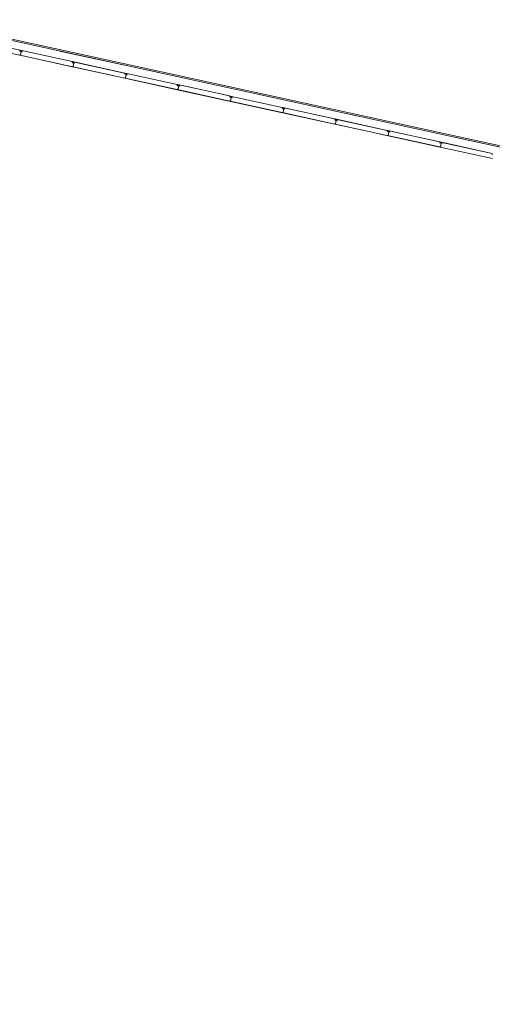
# Model space of a CAD drawing. Header units: metres. Extents: x 233012 to 233264, y 553571 to 554014.
# Tile 287 of 313: x 233157 to 233167, y 553977 to 553996. Entities that reach past the tile are written whole.
import ezdxf

# ---------------------------------------------------------------- set-up
doc = ezdxf.new("R2010")
doc.units = ezdxf.units.M
doc.linetypes.add('NLCS-HIDDEN', pattern=[4, 2, -2])
for name, color, linetype, lineweight in [('A-N---NPP', 251, 'NLCS-HIDDEN', 9), ('A-NA23_vloer', 252, 'Continuous', 0), ('A-NL$1B_3D-modellen_algemeen', 252, 'Continuous', 5), ('A-NL$1B_3D-modellen_algemeen-drsn', 252, 'Continuous', 5)]:
    doc.layers.add(name, color=color, linetype=linetype, lineweight=lineweight)

# ---------------------------------------------------------------- blocks, each defined once
blk = doc.blocks.new('NLRS_41_GM_WPB_waterslag_gen_mie - waterslag-5562979-01_Situatie')
at = {"layer": 'A-NL$1B_3D-modellen_algemeen'}
for p, q in [((-51.482, 0.279), (51.203, 0.279)), ((8.132, 0), (7.246, 0)), ((9.127, 0), (8.197, 0)), ((12.55, 0), (10.426, 0)), ((14.167, 0), (13.606, 0)), ((15.73, 0), (14.467, 0))]:
    blk.add_line(p, q, dxfattribs=at)

msp = doc.modelspace()

# ---------------------------------------------------------------- linework, layer by layer
at = {"layer": 'A-N---NPP', "flags": 128}
msp.add_lwpolyline([(233208.526, 553888.618), (233228.609, 553980.395), (233099.954, 554008.548), (233025.404, 553667.867), (233154.055, 553639.689), (233189.361, 553801.036), (233206.475, 553797.378), (233225.622, 553884.877)], close=True, dxfattribs=at)
at = {"layer": 'A-NA23_vloer', "flags": 128}
msp.add_lwpolyline([(233189.73, 553676.511), (233188.662, 553671.627), (233028.961, 553706.574), (233096.334, 554014.459), (233264.258, 553977.712), (233263.934, 553967.325), (233258.935, 553967.43), (233259.131, 553973.716), (233100.149, 554008.505), (233034.914, 553710.389), (233189.73, 553676.511)], dxfattribs=at)
at = {"layer": 'A-NL$1B_3D-modellen_algemeen-drsn'}
for p, q in [((233156.406, 553995.939), (233157.438, 553995.713)), ((233157.438, 553995.714), (233156.407, 553995.94)), ((233157.437, 553995.816), (233156.408, 553996.041)), ((233157.436, 553995.812), (233157.436, 553995.796)), ((233157.437, 553995.796), (233157.437, 553995.816)), ((233157.458, 553995.79), (233157.439, 553995.794)), ((233157.458, 553995.789), (233157.439, 553995.793)), ((233157.458, 553995.801), (233157.442, 553995.804)), ((233157.442, 553995.803), (233157.458, 553995.8)), ((233157.455, 553995.716), (233157.442, 553995.716)), ((233157.455, 553995.715), (233157.442, 553995.715)), ((233158.473, 553995.59), (233157.443, 553995.815)), ((233157.447, 553995.813), (233158.469, 553995.589)), ((233157.451, 553995.721), (233157.465, 553995.784)), ((233157.465, 553995.782), (233157.451, 553995.722)), ((233157.481, 553995.792), (233157.464, 553995.796)), ((233157.464, 553995.795), (233157.481, 553995.792)), ((233157.476, 553995.792), (233157.465, 553995.794)), ((233157.475, 553995.791), (233157.465, 553995.793)), ((233157.479, 553995.782), (233157.466, 553995.784)), ((233157.466, 553995.783), (233157.479, 553995.781)), ((233157.442, 553995.714), (233158.473, 553995.488)), ((233157.442, 553995.713), (233158.473, 553995.487)), ((233158.472, 553995.586), (233158.472, 553995.57)), ((233158.473, 553995.57), (233158.473, 553995.59)), ((233158.494, 553995.564), (233158.475, 553995.568)), ((233158.475, 553995.567), (233158.493, 553995.563)), ((233158.477, 553995.578), (233158.494, 553995.574)), ((233158.477, 553995.577), (233158.494, 553995.573)), ((233159.508, 553995.363), (233158.479, 553995.588)), ((233158.482, 553995.586), (233159.504, 553995.363)), ((233158.487, 553995.494), (233158.5, 553995.558)), ((233158.5, 553995.556), (233158.487, 553995.496)), ((233158.499, 553995.569), (233158.516, 553995.565)), ((233158.517, 553995.566), (233158.5, 553995.57)), ((233158.511, 553995.565), (233158.5, 553995.568)), ((233158.511, 553995.564), (233158.5, 553995.567)), ((233158.515, 553995.556), (233158.502, 553995.557)), ((233158.514, 553995.555), (233158.502, 553995.556)), ((233158.477, 553995.486), (233159.509, 553995.26)), ((233158.49, 553995.489), (233158.478, 553995.49)), ((233158.478, 553995.489), (233158.49, 553995.488)), ((233159.509, 553995.261), (233158.478, 553995.487)), ((233159.507, 553995.359), (233159.508, 553995.343)), ((233159.509, 553995.344), (233159.508, 553995.363)), ((233159.529, 553995.337), (233159.51, 553995.341)), ((233159.51, 553995.34), (233159.529, 553995.336)), ((233159.529, 553995.347), (233159.513, 553995.35)), ((233159.513, 553995.349), (233159.529, 553995.346)), ((233160.543, 553995.136), (233159.514, 553995.361)), ((233159.518, 553995.359), (233160.539, 553995.136)), ((233159.522, 553995.268), (233159.536, 553995.331)), ((233159.535, 553995.329), (233159.522, 553995.269)), ((233159.535, 553995.343), (233159.552, 553995.339)), ((233159.535, 553995.342), (233159.552, 553995.338)), ((233159.547, 553995.339), (233159.536, 553995.341)), ((233159.536, 553995.34), (233159.547, 553995.338)), ((233159.55, 553995.328), (233159.537, 553995.33)), ((233159.537, 553995.329), (233159.55, 553995.327)), ((233159.526, 553995.262), (233159.513, 553995.263)), ((233159.526, 553995.261), (233159.513, 553995.262)), ((233159.513, 553995.26), (233160.544, 553995.034)), ((233159.569, 553995.247), (233160.544, 553995.033)), ((233160.544, 553995.116), (233160.543, 553995.136)), ((233160.543, 553995.116), (233160.543, 553995.132)), ((233161.579, 553994.91), (233160.55, 553995.135)), ((233161.575, 553994.91), (233160.553, 553995.133)), ((233160.565, 553995.11), (233160.546, 553995.114)), ((233160.546, 553995.113), (233160.564, 553995.109)), ((233160.548, 553995.124), (233160.565, 553995.121)), ((233160.548, 553995.123), (233160.565, 553995.12)), ((233160.548, 553995.033), (233161.58, 553994.807)), ((233160.561, 553995.036), (233160.549, 553995.036)), ((233160.561, 553995.035), (233160.549, 553995.035)), ((233161.58, 553994.808), (233160.549, 553995.034)), ((233160.557, 553995.041), (233160.571, 553995.104)), ((233160.571, 553995.103), (233160.558, 553995.042)), ((233160.57, 553995.115), (233160.587, 553995.112)), ((233160.571, 553995.116), (233160.588, 553995.113)), ((233160.582, 553995.112), (233160.571, 553995.114)), ((233160.582, 553995.111), (233160.571, 553995.113)), ((233160.586, 553995.102), (233160.573, 553995.104)), ((233160.585, 553995.101), (233160.573, 553995.103)), ((233161.578, 553994.906), (233161.579, 553994.89)), ((233161.58, 553994.89), (233161.579, 553994.91)), ((233161.6, 553994.884), (233161.581, 553994.888)), ((233161.581, 553994.887), (233161.6, 553994.883)), ((233161.6, 553994.894), (233161.584, 553994.898)), ((233161.584, 553994.897), (233161.6, 553994.893)), ((233161.597, 553994.81), (233161.584, 553994.81)), ((233161.597, 553994.809), (233161.584, 553994.809)), ((233161.584, 553994.807), (233162.615, 553994.582)), ((233161.584, 553994.806), (233162.615, 553994.581)), ((233162.615, 553994.683), (233161.585, 553994.908)), ((233161.589, 553994.907), (233162.61, 553994.683)), ((233161.593, 553994.815), (233161.607, 553994.878)), ((233161.607, 553994.876), (233161.593, 553994.816)), ((233161.623, 553994.886), (233161.606, 553994.89)), ((233161.606, 553994.889), (233161.623, 553994.885)), ((233161.618, 553994.886), (233161.607, 553994.888)), ((233161.618, 553994.885), (233161.607, 553994.887)), ((233161.621, 553994.876), (233161.608, 553994.877)), ((233161.608, 553994.876), (233161.621, 553994.875)), ((233162.614, 553994.664), (233162.614, 553994.68)), ((233162.615, 553994.664), (233162.615, 553994.683)), ((233162.636, 553994.657), (233162.617, 553994.661)), ((233162.617, 553994.66), (233162.635, 553994.656)), ((233162.619, 553994.671), (233162.636, 553994.667)), ((233162.619, 553994.67), (233162.636, 553994.666)), ((233162.619, 553994.579), (233163.651, 553994.354)), ((233162.632, 553994.583), (233162.62, 553994.583)), ((233162.62, 553994.582), (233162.632, 553994.582)), ((233163.651, 553994.355), (233162.62, 553994.58)), ((233163.65, 553994.456), (233162.621, 553994.681)), ((233163.646, 553994.456), (233162.624, 553994.68)), ((233162.629, 553994.588), (233162.642, 553994.652)), ((233162.642, 553994.649), (233162.629, 553994.589)), ((233162.641, 553994.663), (233162.659, 553994.659)), ((233162.641, 553994.662), (233162.658, 553994.658)), ((233162.653, 553994.659), (233162.642, 553994.661)), ((233162.642, 553994.66), (233162.653, 553994.658)), ((233162.656, 553994.649), (233162.644, 553994.65)), ((233162.656, 553994.648), (233162.644, 553994.649)), ((233163.649, 553994.437), (233163.649, 553994.452)), ((233163.65, 553994.437), (233163.65, 553994.456)), ((233163.671, 553994.43), (233163.652, 553994.434)), ((233163.652, 553994.433), (233163.671, 553994.429)), ((233163.655, 553994.445), (233163.671, 553994.441)), ((233163.655, 553994.444), (233163.671, 553994.44)), ((233163.668, 553994.356), (233163.655, 553994.357)), ((233163.655, 553994.356), (233163.668, 553994.355)), ((233164.686, 553994.128), (233163.655, 553994.354)), ((233163.655, 553994.353), (233164.686, 553994.128)), ((233164.686, 553994.23), (233163.656, 553994.455)), ((233163.66, 553994.453), (233164.681, 553994.23)), ((233163.664, 553994.361), (233163.678, 553994.425)), ((233163.678, 553994.423), (233163.664, 553994.363)), ((233163.694, 553994.433), (233163.677, 553994.437)), ((233163.677, 553994.436), (233163.694, 553994.432)), ((233163.689, 553994.432), (233163.678, 553994.434)), ((233163.678, 553994.433), (233163.688, 553994.431)), ((233163.692, 553994.423), (233163.679, 553994.424)), ((233163.692, 553994.422), (233163.679, 553994.423)), ((233164.685, 553994.211), (233164.685, 553994.226)), ((233164.686, 553994.211), (233164.686, 553994.23)), ((233164.707, 553994.204), (233164.688, 553994.208)), ((233164.706, 553994.203), (233164.688, 553994.207)), ((233164.69, 553994.218), (233164.707, 553994.214)), ((233164.69, 553994.217), (233164.707, 553994.213)), ((233165.721, 553994.003), (233164.692, 553994.229)), ((233165.717, 553994.003), (233164.695, 553994.227)), ((233164.7, 553994.135), (233164.713, 553994.198)), ((233164.713, 553994.196), (233164.7, 553994.136)), ((233164.712, 553994.209), (233164.729, 553994.205)), ((233164.713, 553994.21), (233164.73, 553994.206)), ((233164.724, 553994.206), (233164.713, 553994.208)), ((233164.724, 553994.205), (233164.713, 553994.207)), ((233164.728, 553994.196), (233164.715, 553994.198)), ((233164.727, 553994.195), (233164.715, 553994.197)), ((233164.69, 553994.127), (233165.722, 553993.901)), ((233164.703, 553994.13), (233164.691, 553994.13)), ((233164.691, 553994.129), (233164.703, 553994.129)), ((233164.691, 553994.128), (233165.722, 553993.902)), ((233165.721, 553993.984), (233165.72, 553994)), ((233165.722, 553993.984), (233165.721, 553994.003)), ((233165.742, 553993.977), (233165.723, 553993.982)), ((233165.742, 553993.976), (233165.723, 553993.981)), ((233165.742, 553993.987), (233165.726, 553993.991)), ((233165.726, 553993.99), (233165.742, 553993.986)), ((233166.756, 553993.776), (233165.727, 553994.002)), ((233165.731, 553994), (233166.752, 553993.776)), ((233165.735, 553993.908), (233165.749, 553993.972)), ((233165.748, 553993.969), (233165.735, 553993.909)), ((233165.748, 553993.983), (233165.765, 553993.979)), ((233165.748, 553993.982), (233165.765, 553993.978)), ((233165.76, 553993.979), (233165.749, 553993.982)), ((233165.76, 553993.978), (233165.749, 553993.981)), ((233165.763, 553993.969), (233165.75, 553993.971)), ((233165.763, 553993.968), (233165.75, 553993.97)), ((233165.739, 553993.903), (233165.726, 553993.903)), ((233165.726, 553993.902), (233165.739, 553993.902)), ((233166.757, 553993.675), (233165.726, 553993.9)), ((233165.726, 553993.899), (233166.757, 553993.674)), ((233166.756, 553993.773), (233166.756, 553993.757))]:
    msp.add_line(p, q, dxfattribs=at)
for centre, major_axis, start_param, end_param in [((233157.44, 553995.796), (-0.0032, -0.00143), 5.888446, 7.218344), ((233157.44, 553995.796), (0.00217, -0.00275), 4.069193, 5.39909), ((233157.44, 553995.796), (0.00108, -0.00225), 4.29038, 5.620278), ((233157.438, 553995.715), (-0.001, -0.000016), 1.338972, 2.909768), ((233157.438, 553995.715), (0.00138, -0.00145), 5.307534, 6.87833), ((233157.438, 553995.715), (-0.001, -0.000016), 1.338972, 2.909768), ((233157.442, 553995.806), (0.0032, 0), 2.662773, 4.496958), ((233157.442, 553995.716), (-0.0013, -0.0027), 2.472128, 4.943664), ((233157.442, 553995.716), (-0.00023, -0.00299), 2.099436, 4.570971), ((233157.442, 553995.806), (0.00204, 0.00083), 2.27766, 4.111845), ((233157.442, 553995.806), (0.00106, 0.00193), 1.592391, 3.426576), ((233157.442, 553995.716), (-0.00017, -0.00199), 2.107302, 4.578591), ((233157.443, 553995.714), (0.00086, 0.00158), 0.609521, 3.254), ((233157.446, 553995.809), (-0.00369, 0.00202), 4.997373, 6.30478), ((233157.446, 553995.809), (0.001, 0.00408), 0.023979, 1.331386), ((233157.443, 553995.714), (0.000774, 0.000203), 1.491679, 3.985742), ((233157.443, 553995.714), (0.000797, 0.000071), 1.659311, 4.153373), ((233157.445, 553995.717), (-0.000113, -0.000994), 5.278694, 6.377924), ((233157.452, 553995.722), (-0.000082, 0.000997), 1.272828, 2.843624), ((233157.452, 553995.72), (-0.000467, -0.000884), 4.982599, 6.553395), ((233157.455, 553995.717), (0.00126, -0.00031), 4.933576, 7.877773), ((233157.455, 553995.718), (-0.00196, 0.00031), 2.985426, 4.654014), ((233157.455, 553995.717), (-0.000291, -0.000034), 1.43767, 4.381867), ((233157.455, 553995.717), (-0.000275, -0.000102), 1.198998, 4.143195), ((233157.455, 553995.718), (-0.0018, 0.00087), 2.00401, 3.475742), ((233157.458, 553995.797), (0.00273, 0.00219), 0.118826, 0.677683), ((233157.458, 553995.797), (-0.0009, 0.00338), 5.249793, 5.80865), ((233157.458, 553995.797), (-0.0007, 0.0024), 5.223914, 5.782771), ((233157.459, 553995.792), (-0.00247, 0.0004), 1.517566, 3.052924), ((233157.459, 553995.792), (0.00322, -0.00138), 4.902642, 6.438001), ((233157.459, 553995.792), (-0.00278, -0.00212), 0.704419, 2.239778), ((233157.464, 553995.791), (0.00052, -0.00316), 2.764345, 4.299093), ((233157.465, 553995.798), (0.00319, 0.00019), 3.877218, 4.436074), ((233157.464, 553995.791), (0.00029, -0.00218), 2.796726, 4.331349), ((233157.464, 553995.791), (-0.00005, -0.0022), 2.951707, 4.48633), ((233157.465, 553995.798), (-0.00216, 0.0004), 0.981207, 1.540063), ((233157.465, 553995.798), (-0.00187, 0.00116), 1.352252, 1.911109), ((233157.466, 553995.782), (0.00341, -0.00077), 1.664264, 2.402198), ((233157.466, 553995.782), (-0.00012, -0.0035), 3.048082, 3.786017), ((233157.466, 553995.782), (0.00152, -0.00199), 2.360264, 3.114134), ((233157.466, 553995.782), (-0.00038, 0.00161), 5.925102, 7.408632), ((233157.466, 553995.782), (0.000488, 0.000429), 0.721316, 2.204846), ((233157.466, 553995.782), (0.000016, 0.00065), 6.180162, 7.663692), ((233157.475, 553995.787), (0.00177, -0.00131), 5.221733, 6.705263), ((233157.475, 553995.787), (-0.00204, -0.00246), 0.564994, 2.048524), ((233157.475, 553995.787), (0.00208, -0.00072), 4.916898, 6.400428), ((233157.475, 553995.788), (0.00023, -0.00219), 1.249046, 2.819842), ((233157.475, 553995.788), (0.00023, -0.00219), 1.249046, 2.819842), ((233157.475, 553995.788), (0.00094, -0.00306), 1.055608, 2.626404), ((233157.479, 553995.785), (0.00273, 0.00219), 3.906542, 5.390072), ((233157.479, 553995.785), (0.00195, 0.00157), 3.906542, 5.390072), ((233157.479, 553995.785), (0.00309, 0.00165), 4.094732, 5.578262), ((233157.48, 553995.789), (0.00117, 0.0033), 4.836497, 6.407294), ((233157.48, 553995.789), (0.00207, 0.0014), 5.472646, 7.043442), ((233157.48, 553995.789), (0.00117, 0.0033), 4.836497, 6.407294), ((233158.468, 553995.586), (0.0033, 0.00226), 5.775311, 7.039277), ((233158.468, 553995.586), (-0.00377, 0.00133), 3.572532, 4.836497), ((233158.476, 553995.57), (-0.00151, 0.00316), 1.150405, 2.480303), ((233158.476, 553995.57), (-0.003, 0.0018), 0.566308, 1.896206), ((233158.476, 553995.57), (-0.00108, 0.00226), 1.150405, 2.480303), ((233158.478, 553995.58), (-0.00282, -0.00151), 5.313654, 7.14784), ((233158.478, 553995.58), (-0.0014, -0.0017), 4.924274, 6.758459), ((233158.478, 553995.58), (-0.00205, -0.00081), 5.42827, 7.262456), ((233158.481, 553995.582), (0.00007, -0.0042), 2.909966, 4.217373), ((233158.481, 553995.582), (-0.0024, -0.00345), 3.534291, 4.841698), ((233158.494, 553995.566), (-0.00215, 0.00277), 2.266198, 3.801557), ((233158.494, 553995.566), (0.00038, 0.00348), 3.033877, 4.569236), ((233158.493, 553995.571), (-0.00295, -0.00188), 3.371735, 3.930592), ((233158.493, 553995.571), (-0.0035, 0.00016), 3.985195, 4.544052), ((233158.493, 553995.571), (-0.00225, -0.00108), 3.490623, 4.04948), ((233158.494, 553995.566), (-0.00066, 0.00241), 2.658897, 4.194256), ((233158.5, 553995.565), (0.00232, 0.00221), 0.595414, 2.130162), ((233158.5, 553995.572), (-0.00113, -0.00189), 6.046079, 6.604935), ((233158.5, 553995.572), (-0.00166, -0.00144), 0.083893, 0.64275), ((233158.5, 553995.572), (-0.00056, -0.00315), 5.686243, 6.2451), ((233158.5, 553995.565), (0.00147, 0.00164), 0.517176, 2.051798), ((233158.5, 553995.565), (0.00156, 0.00155), 0.573649, 2.108271), ((233158.502, 553995.556), (-0.00349, 0.00031), 4.672039, 5.409973), ((233158.502, 553995.556), (-0.00231, 0.00263), 5.433705, 6.171639), ((233158.502, 553995.556), (-0.00038, 0.00247), 6.003044, 6.756913), ((233158.502, 553995.556), (-0.00153, -0.00061), 4.202447, 5.685977), ((233158.502, 553995.556), (-0.000281, -0.000586), 3.460683, 4.944212), ((233158.502, 553995.556), (-0.000634, -0.000142), 4.363322, 5.846852), ((233158.51, 553995.561), (-0.00037, 0.00217), 2.845687, 4.329217), ((233158.51, 553995.561), (0.00024, 0.00219), 3.121144, 4.604674), ((233158.51, 553995.561), (-0.00031, 0.00319), 2.916635, 4.400165), ((233158.511, 553995.562), (0.00197, 0.00253), 5.158248, 6.729044), ((233158.511, 553995.562), (-0.00138, 0.00171), 3.819275, 5.390072), ((233158.511, 553995.562), (-0.00138, 0.00171), 3.819275, 5.390072), ((233158.515, 553995.558), (-0.0035, 0.00014), 1.481303, 2.964833), ((233158.515, 553995.558), (0.00319, -0.00145), 5.011082, 6.494612), ((233158.515, 553995.558), (0.00209, -0.00137), 5.162977, 6.646507), ((233158.516, 553995.562), (0.0016, -0.00192), 0.662909, 2.233706), ((233158.516, 553995.562), (0.0033, -0.00116), 0.122489, 1.693286), ((233158.516, 553995.562), (0.0033, -0.00116), 0.122489, 1.693286), ((233158.474, 553995.489), (0.00113, 0.00165), 3.525274, 5.09607), ((233158.474, 553995.489), (0.000564, 0.000826), 3.525274, 5.09607), ((233158.474, 553995.489), (0.000564, 0.000826), 3.525274, 5.09607), ((233158.478, 553995.49), (-0.00296, 0.0005), 3.761057, 6.232592), ((233158.478, 553995.49), (-0.00283, 0.001), 3.935211, 6.406746), ((233158.478, 553995.49), (0.00156, 0.00125), 6.059704, 8.530993), ((233158.478, 553995.488), (0.00075, -0.00164), 2.825219, 5.469697), ((233158.478, 553995.488), (-0.000117, -0.000791), 3.465414, 5.959476), ((233158.478, 553995.488), (0.000547, -0.000584), 2.566065, 5.060127), ((233158.481, 553995.491), (-0.000777, 0.00063), 1.134653, 2.233883), ((233158.488, 553995.494), (0.000391, 0.00092), 1.757082, 3.327879), ((233158.488, 553995.495), (-0.000608, -0.000794), 5.150418, 6.721214), ((233158.49, 553995.491), (-0.00055, 0.00117), 2.684547, 5.628744), ((233158.49, 553995.491), (-0.000016, 0.000293), 3.070398, 6.014595), ((233158.49, 553995.491), (-0.000082, 0.000281), 2.838574, 5.782771), ((233158.49, 553995.491), (-0.00195, -0.00045), 1.326327, 2.798059), ((233158.491, 553995.492), (0.00186, -0.00069), 0.040866, 1.709453), ((233159.503, 553995.359), (0.00267, -0.00298), 0.931354, 2.19532), ((233159.503, 553995.359), (-0.00344, -0.00203), 2.699863, 3.963829), ((233159.511, 553995.344), (-0.0032, -0.00143), 5.888446, 7.218344), ((233159.511, 553995.344), (0.00217, -0.00275), 4.069193, 5.39909), ((233159.511, 553995.344), (0.00108, -0.00225), 4.29038, 5.620278), ((233159.513, 553995.353), (-0.00282, -0.00151), 5.313654, 7.14784), ((233159.513, 553995.353), (-0.0014, -0.0017), 4.924274, 6.758459), ((233159.513, 553995.353), (-0.00205, -0.00081), 5.42827, 7.262456), ((233159.517, 553995.355), (0.00007, -0.0042), 2.909966, 4.217373), ((233159.517, 553995.355), (-0.0024, -0.00345), 3.534291, 4.841698), ((233159.529, 553995.343), (0.00146, -0.00318), 2.216479, 2.495907), ((233159.529, 553995.343), (-0.0035, 0.00016), 4.264623, 4.544052), ((233159.529, 553995.343), (-0.00225, -0.00108), 3.490623, 4.04948), ((233159.53, 553995.339), (0.00322, -0.00138), 4.902642, 6.438001), ((233159.53, 553995.339), (-0.00247, 0.0004), 1.517566, 3.052924), ((233159.53, 553995.339), (-0.00278, -0.00212), 0.704419, 2.239778), ((233159.529, 553995.343), (-0.00295, -0.00188), 3.371735, 3.650022), ((233159.529, 553995.343), (0.0032, -0.00141), 1.21078, 1.489066), ((233159.535, 553995.338), (0.00052, -0.00316), 2.764345, 4.299093), ((233159.535, 553995.345), (-0.00056, -0.00315), 5.686243, 6.2451), ((233159.535, 553995.338), (0.00029, -0.00218), 2.796726, 4.331349), ((233159.535, 553995.338), (-0.00005, -0.0022), 2.951707, 4.48633), ((233159.535, 553995.345), (-0.00113, -0.00189), 6.046079, 6.604935), ((233159.535, 553995.345), (-0.00166, -0.00144), 0.083893, 0.64275), ((233159.537, 553995.329), (0.00341, -0.00077), 1.664264, 2.402198), ((233159.537, 553995.329), (-0.00012, -0.0035), 3.048082, 3.786017), ((233159.537, 553995.328), (-0.00153, -0.00061), 4.202447, 5.685977), ((233159.537, 553995.329), (0.00152, -0.00199), 2.360264, 3.114134), ((233159.537, 553995.328), (-0.000281, -0.000586), 3.460683, 4.944212), ((233159.537, 553995.328), (-0.000634, -0.000142), 4.363322, 5.846852), ((233159.546, 553995.334), (0.00177, -0.00131), 5.221733, 6.705263), ((233159.546, 553995.334), (0.00208, -0.00072), 4.916898, 6.400428), ((233159.546, 553995.334), (-0.00204, -0.00246), 0.564994, 2.048524), ((233159.546, 553995.336), (0.00094, -0.00306), 1.055608, 2.626404), ((233159.546, 553995.336), (0.00023, -0.00219), 1.249046, 2.819842), ((233159.546, 553995.336), (0.00023, -0.00219), 1.249046, 2.819842), ((233159.55, 553995.331), (0.00209, -0.00137), 5.162977, 6.646507), ((233159.55, 553995.331), (-0.0035, 0.00014), 1.481303, 2.964833), ((233159.55, 553995.331), (0.00319, -0.00145), 5.011082, 6.494612), ((233159.551, 553995.335), (0.0033, -0.00116), 0.122489, 1.693286), ((233159.551, 553995.335), (0.0033, -0.00116), 0.122489, 1.693286), ((233159.551, 553995.335), (0.0016, -0.00192), 0.662909, 2.233706), ((233159.509, 553995.262), (-0.001, -0.000016), 1.338972, 2.909768), ((233159.509, 553995.262), (0.00138, -0.00145), 5.307534, 6.87833), ((233159.509, 553995.262), (-0.001, -0.000016), 1.338972, 2.909768), ((233159.513, 553995.263), (-0.0013, -0.0027), 2.472128, 4.943664), ((233159.513, 553995.263), (-0.00023, -0.00299), 2.099436, 4.570971), ((233159.513, 553995.263), (-0.00017, -0.00199), 2.107302, 4.578591), ((233159.513, 553995.261), (0.00075, -0.00164), 2.825219, 5.469697), ((233159.513, 553995.261), (-0.000117, -0.000791), 3.465414, 5.959476), ((233159.513, 553995.261), (0.000547, -0.000584), 2.566065, 5.060127), ((233159.516, 553995.265), (-0.000113, -0.000994), 5.278694, 6.377924), ((233159.523, 553995.268), (-0.000608, -0.000794), 5.150418, 6.721214), ((233159.523, 553995.268), (-0.000467, -0.000884), 4.982599, 6.553395), ((233159.526, 553995.265), (0.00186, -0.00069), 0.040866, 1.709453), ((233159.526, 553995.265), (0.00126, -0.00031), 4.933576, 7.877773), ((233159.526, 553995.265), (-0.000291, -0.000034), 1.43767, 4.381867), ((233159.526, 553995.265), (-0.000275, -0.000102), 1.198998, 4.143195), ((233159.526, 553995.264), (-0.00195, -0.00045), 1.326327, 2.798059), ((233160.539, 553995.132), (0.00267, -0.00298), 0.931354, 2.19532), ((233160.539, 553995.132), (-0.00344, -0.00203), 2.699863, 3.963829), ((233160.552, 553995.129), (0.00007, -0.0042), 2.909966, 4.217373), ((233160.552, 553995.129), (-0.0024, -0.00345), 3.534291, 4.841698), ((233160.546, 553995.116), (-0.0032, -0.00143), 5.888446, 7.218344), ((233160.546, 553995.116), (0.00217, -0.00275), 4.069193, 5.39909), ((233160.546, 553995.116), (0.00108, -0.00225), 4.29038, 5.620278), ((233160.544, 553995.035), (-0.001, -0.000016), 1.338972, 2.909768), ((233160.544, 553995.035), (0.00138, -0.00145), 5.307534, 6.87833), ((233160.544, 553995.035), (-0.001, -0.000016), 1.338972, 2.909768), ((233160.549, 553995.127), (-0.00282, -0.00151), 5.313654, 7.14784), ((233160.549, 553995.036), (-0.0013, -0.0027), 2.472128, 4.943664), ((233160.549, 553995.036), (-0.00023, -0.00299), 2.099436, 4.570971), ((233160.549, 553995.127), (-0.0014, -0.0017), 4.924274, 6.758459), ((233160.549, 553995.127), (-0.00205, -0.00081), 5.42827, 7.262456), ((233160.549, 553995.036), (-0.00017, -0.00199), 2.107302, 4.578591), ((233160.549, 553995.035), (0.00075, -0.00164), 2.825219, 5.469697), ((233160.549, 553995.035), (-0.000117, -0.000791), 3.465414, 5.959476), ((233160.549, 553995.035), (0.000547, -0.000584), 2.566065, 5.060127), ((233160.551, 553995.038), (-0.000113, -0.000994), 5.278694, 6.377924), ((233160.558, 553995.041), (-0.000467, -0.000884), 4.982599, 6.553395), ((233160.559, 553995.042), (-0.000608, -0.000794), 5.150418, 6.721214), ((233160.561, 553995.038), (0.00126, -0.00031), 4.933576, 7.877773), ((233160.561, 553995.038), (-0.000291, -0.000034), 1.43767, 4.381867), ((233160.561, 553995.038), (-0.000275, -0.000102), 1.198998, 4.143195), ((233160.561, 553995.038), (-0.00195, -0.00045), 1.326327, 2.798059), ((233160.561, 553995.039), (0.00186, -0.00069), 0.040866, 1.709453), ((233160.565, 553995.112), (0.00322, -0.00138), 4.902642, 6.438001), ((233160.565, 553995.112), (-0.00278, -0.00212), 0.704419, 2.239778), ((233160.564, 553995.117), (-0.00295, -0.00188), 3.371735, 3.930592), ((233160.564, 553995.117), (-0.0035, 0.00016), 3.985195, 4.544052), ((233160.564, 553995.117), (-0.00225, -0.00108), 3.490623, 4.04948), ((233160.565, 553995.112), (-0.00247, 0.0004), 1.517566, 3.052924), ((233160.571, 553995.111), (0.00052, -0.00316), 2.764345, 4.299093), ((233160.571, 553995.111), (0.00029, -0.00218), 2.796726, 4.331349), ((233160.571, 553995.111), (-0.00005, -0.0022), 2.951707, 4.48633), ((233160.571, 553995.119), (-0.00113, -0.00189), 6.046079, 6.604935), ((233160.571, 553995.119), (-0.00166, -0.00144), 0.083893, 0.64275), ((233160.571, 553995.119), (-0.00056, -0.00315), 5.686243, 6.2451), ((233160.573, 553995.102), (0.00341, -0.00077), 1.664264, 2.402198), ((233160.573, 553995.102), (-0.00012, -0.0035), 3.048082, 3.786017), ((233160.573, 553995.102), (0.00152, -0.00199), 2.360264, 3.114134), ((233160.573, 553995.102), (-0.00153, -0.00061), 4.202447, 5.685977), ((233160.573, 553995.102), (-0.000281, -0.000586), 3.460683, 4.944212), ((233160.573, 553995.102), (-0.000634, -0.000142), 4.363322, 5.846852), ((233160.581, 553995.107), (0.00177, -0.00131), 5.221733, 6.705263), ((233160.581, 553995.107), (-0.00204, -0.00246), 0.564994, 2.048524), ((233160.581, 553995.107), (0.00208, -0.00072), 4.916898, 6.400428), ((233160.581, 553995.109), (0.00094, -0.00306), 1.055608, 2.626404), ((233160.581, 553995.109), (0.00023, -0.00219), 1.249046, 2.819842), ((233160.581, 553995.109), (0.00023, -0.00219), 1.249046, 2.819842), ((233160.586, 553995.105), (-0.0035, 0.00014), 1.481303, 2.964833), ((233160.586, 553995.105), (0.00319, -0.00145), 5.011082, 6.494612), ((233160.586, 553995.105), (0.00209, -0.00137), 5.162977, 6.646507), ((233160.587, 553995.109), (0.0016, -0.00192), 0.662909, 2.233706), ((233160.587, 553995.109), (0.0033, -0.00116), 0.122489, 1.693286), ((233160.587, 553995.109), (0.0033, -0.00116), 0.122489, 1.693286), ((233161.574, 553994.906), (0.00267, -0.00298), 0.931354, 2.19532), ((233161.574, 553994.906), (-0.00344, -0.00203), 2.699863, 3.963829), ((233161.582, 553994.89), (-0.0032, -0.00143), 5.888446, 7.218344), ((233161.582, 553994.89), (0.00217, -0.00275), 4.069193, 5.39909), ((233161.582, 553994.89), (0.00108, -0.00225), 4.29038, 5.620278), ((233161.58, 553994.809), (-0.001, -0.000016), 1.338972, 2.909768), ((233161.58, 553994.809), (0.00138, -0.00145), 5.307534, 6.87833), ((233161.58, 553994.809), (-0.001, -0.000016), 1.338972, 2.909768), ((233161.584, 553994.9), (-0.00282, -0.00151), 5.313654, 7.14784), ((233161.584, 553994.81), (-0.0013, -0.0027), 2.472128, 4.943664), ((233161.584, 553994.81), (-0.00023, -0.00299), 2.099436, 4.570971), ((233161.584, 553994.9), (-0.0014, -0.0017), 4.924274, 6.758459), ((233161.584, 553994.9), (-0.00205, -0.00081), 5.42827, 7.262456), ((233161.584, 553994.81), (-0.00017, -0.00199), 2.107302, 4.578591), ((233161.585, 553994.808), (0.00075, -0.00164), 2.825219, 5.469697), ((233161.588, 553994.903), (0.00007, -0.0042), 2.909966, 4.217373), ((233161.588, 553994.903), (-0.0024, -0.00345), 3.534291, 4.841698), ((233161.585, 553994.808), (-0.000117, -0.000791), 3.465414, 5.959476), ((233161.585, 553994.808), (0.000547, -0.000584), 2.566065, 5.060127), ((233161.587, 553994.811), (-0.000113, -0.000994), 5.278694, 6.377924), ((233161.594, 553994.816), (-0.000608, -0.000794), 5.150418, 6.721214), ((233161.594, 553994.814), (-0.000467, -0.000884), 4.982599, 6.553395), ((233161.597, 553994.812), (0.00186, -0.00069), 0.040866, 1.709453), ((233161.597, 553994.812), (0.00126, -0.00031), 4.933576, 7.877773), ((233161.597, 553994.812), (-0.000291, -0.000034), 1.43767, 4.381867), ((233161.597, 553994.812), (-0.000275, -0.000102), 1.198998, 4.143195), ((233161.597, 553994.812), (-0.00195, -0.00045), 1.326327, 2.798059), ((233161.6, 553994.891), (-0.00295, -0.00188), 3.371735, 3.930592), ((233161.6, 553994.891), (-0.0035, 0.00016), 3.985195, 4.544052), ((233161.6, 553994.891), (-0.00225, -0.00108), 3.490623, 4.04948), ((233161.601, 553994.886), (-0.00247, 0.0004), 1.517566, 3.052924), ((233161.601, 553994.886), (0.00322, -0.00138), 4.902642, 6.438001), ((233161.601, 553994.886), (-0.00278, -0.00212), 0.704419, 2.239778), ((233161.606, 553994.885), (0.00052, -0.00316), 2.764345, 4.299093), ((233161.607, 553994.892), (-0.00056, -0.00315), 5.686243, 6.2451), ((233161.606, 553994.885), (0.00029, -0.00218), 2.796726, 4.331349), ((233161.606, 553994.885), (-0.00005, -0.0022), 2.951707, 4.48633), ((233161.607, 553994.892), (-0.00113, -0.00189), 6.046079, 6.604935), ((233161.607, 553994.892), (-0.00166, -0.00144), 0.083893, 0.64275), ((233161.608, 553994.876), (0.00341, -0.00077), 1.664264, 2.402198), ((233161.608, 553994.876), (-0.00012, -0.0035), 3.048082, 3.786017), ((233161.608, 553994.876), (0.00152, -0.00199), 2.360264, 3.114134), ((233161.608, 553994.876), (-0.00153, -0.00061), 4.202447, 5.685977), ((233161.608, 553994.876), (-0.000281, -0.000586), 3.460683, 4.944212), ((233161.608, 553994.876), (-0.000634, -0.000142), 4.363322, 5.846852), ((233161.617, 553994.881), (0.00177, -0.00131), 5.221733, 6.705263), ((233161.617, 553994.881), (-0.00204, -0.00246), 0.564994, 2.048524), ((233161.617, 553994.881), (0.00208, -0.00072), 4.916898, 6.400428), ((233161.617, 553994.883), (0.00094, -0.00306), 1.055608, 2.626404), ((233161.617, 553994.883), (0.00023, -0.00219), 1.249046, 2.819842), ((233161.617, 553994.883), (0.00023, -0.00219), 1.249046, 2.819842), ((233161.621, 553994.878), (0.00209, -0.00137), 5.162977, 6.646507), ((233161.621, 553994.878), (-0.0035, 0.00014), 1.481303, 2.964833), ((233161.621, 553994.878), (0.00319, -0.00145), 5.011082, 6.494612), ((233161.622, 553994.883), (0.0033, -0.00116), 0.122489, 1.693286), ((233161.622, 553994.883), (0.0033, -0.00116), 0.122489, 1.693286), ((233161.622, 553994.883), (0.0016, -0.00192), 0.662909, 2.233706), ((233162.61, 553994.679), (0.00267, -0.00298), 0.931354, 2.19532), ((233162.61, 553994.679), (-0.00344, -0.00203), 2.699863, 3.963829), ((233162.618, 553994.664), (-0.0032, -0.00143), 5.888446, 7.218344), ((233162.618, 553994.664), (0.00217, -0.00275), 4.069193, 5.39909), ((233162.618, 553994.664), (0.00108, -0.00225), 4.29038, 5.620278), ((233162.616, 553994.583), (-0.001, -0.000016), 1.338972, 2.909768), ((233162.616, 553994.583), (0.00138, -0.00145), 5.307534, 6.87833), ((233162.616, 553994.583), (-0.001, -0.000016), 1.338972, 2.909768), ((233162.62, 553994.673), (-0.00282, -0.00151), 5.313654, 7.14784), ((233162.62, 553994.673), (-0.0014, -0.0017), 4.924274, 6.758459), ((233162.62, 553994.673), (-0.00205, -0.00081), 5.42827, 7.262456), ((233162.62, 553994.584), (-0.0013, -0.0027), 2.472128, 4.943664), ((233162.62, 553994.584), (-0.00023, -0.00299), 2.099436, 4.570971), ((233162.62, 553994.584), (-0.00017, -0.00199), 2.107302, 4.578591), ((233162.62, 553994.581), (0.00075, -0.00164), 2.825219, 5.469697), ((233162.62, 553994.581), (-0.000117, -0.000791), 3.465414, 5.959476), ((233162.62, 553994.581), (0.000547, -0.000584), 2.566065, 5.060127), ((233162.623, 553994.675), (0.00007, -0.0042), 2.909966, 4.217373), ((233162.623, 553994.675), (-0.0024, -0.00345), 3.534291, 4.841698), ((233162.623, 553994.585), (-0.000113, -0.000994), 5.278694, 6.377924), ((233162.63, 553994.589), (-0.000608, -0.000794), 5.150418, 6.721214), ((233162.63, 553994.588), (-0.000467, -0.000884), 4.982599, 6.553395), ((233162.632, 553994.585), (0.00126, -0.00031), 4.933576, 7.877773), ((233162.632, 553994.585), (-0.000291, -0.000034), 1.43767, 4.381867), ((233162.632, 553994.585), (-0.000275, -0.000102), 1.198998, 4.143195), ((233162.632, 553994.585), (-0.00195, -0.00045), 1.326327, 2.798059), ((233162.632, 553994.585), (0.00186, -0.00069), 0.040866, 1.709453), ((233162.636, 553994.66), (0.00322, -0.00138), 4.902642, 6.438001), ((233162.636, 553994.66), (-0.00278, -0.00212), 0.704419, 2.239778), ((233162.635, 553994.664), (-0.00295, -0.00188), 3.371735, 3.930592), ((233162.635, 553994.664), (-0.0035, 0.00016), 3.985195, 4.544052), ((233162.635, 553994.664), (-0.00225, -0.00108), 3.490623, 4.04948), ((233162.636, 553994.66), (-0.00247, 0.0004), 1.517566, 3.052924), ((233162.642, 553994.658), (0.00052, -0.00316), 2.764345, 4.299093), ((233162.642, 553994.665), (-0.00056, -0.00315), 5.686243, 6.2451), ((233162.642, 553994.665), (-0.00113, -0.00189), 6.046079, 6.604935), ((233162.642, 553994.665), (-0.00166, -0.00144), 0.083893, 0.64275), ((233162.642, 553994.658), (0.00029, -0.00218), 2.796726, 4.331349), ((233162.642, 553994.658), (-0.00005, -0.0022), 2.951707, 4.48633), ((233162.644, 553994.65), (0.00341, -0.00077), 1.664264, 2.402198), ((233162.644, 553994.65), (-0.00012, -0.0035), 3.048082, 3.786017), ((233162.644, 553994.65), (0.00152, -0.00199), 2.360264, 3.114134), ((233162.644, 553994.649), (-0.00153, -0.00061), 4.202447, 5.685977), ((233162.644, 553994.649), (-0.000281, -0.000586), 3.460683, 4.944212), ((233162.644, 553994.649), (-0.000634, -0.000142), 4.363322, 5.846852), ((233162.652, 553994.654), (0.00177, -0.00131), 5.221733, 6.705263), ((233162.652, 553994.654), (-0.00204, -0.00246), 0.564994, 2.048524), ((233162.652, 553994.654), (0.00208, -0.00072), 4.916898, 6.400428), ((233162.653, 553994.656), (0.00094, -0.00306), 1.055608, 2.626404), ((233162.653, 553994.656), (0.00023, -0.00219), 1.249046, 2.819842), ((233162.653, 553994.656), (0.00023, -0.00219), 1.249046, 2.819842), ((233162.657, 553994.651), (0.00209, -0.00137), 5.162977, 6.646507), ((233162.657, 553994.651), (-0.0035, 0.00014), 1.481303, 2.964833), ((233162.657, 553994.651), (0.00319, -0.00145), 5.011082, 6.494612), ((233162.658, 553994.656), (0.0016, -0.00192), 0.662909, 2.233706), ((233162.658, 553994.656), (0.0033, -0.00116), 0.122489, 1.693286), ((233162.658, 553994.656), (0.0033, -0.00116), 0.122489, 1.693286), ((233163.645, 553994.452), (0.00267, -0.00298), 0.931354, 2.19532), ((233163.645, 553994.452), (-0.00344, -0.00203), 2.699863, 3.963829), ((233163.653, 553994.437), (-0.0032, -0.00143), 5.888446, 7.218344), ((233163.653, 553994.437), (0.00217, -0.00275), 4.069193, 5.39909), ((233163.653, 553994.437), (0.00108, -0.00225), 4.29038, 5.620278), ((233163.651, 553994.356), (-0.001, -0.000016), 1.338972, 2.909768), ((233163.651, 553994.356), (0.00138, -0.00145), 5.307534, 6.87833), ((233163.651, 553994.356), (-0.001, -0.000016), 1.338972, 2.909768), ((233163.655, 553994.447), (0.00189, 0.00258), 1.724085, 3.558271), ((233163.655, 553994.356), (-0.0013, -0.0027), 2.472128, 4.943664), ((233163.655, 553994.356), (-0.00023, -0.00299), 2.099436, 4.570971), ((233163.655, 553994.447), (0.0012, 0.00184), 1.668757, 3.502942), ((233163.655, 553994.447), (0.00171, 0.00138), 1.98509, 3.819275), ((233163.655, 553994.356), (-0.00017, -0.00199), 2.107302, 4.578591), ((233163.656, 553994.355), (0.00059, 0.0017), 0.448646, 3.093124), ((233163.659, 553994.449), (-0.00347, 0.00237), 5.09607, 6.403477), ((233163.659, 553994.449), (-0.00146, 0.00394), 5.71202, 7.019427), ((233163.656, 553994.355), (0.000774, 0.000203), 1.491679, 3.985742), ((233163.656, 553994.355), (-0.000613, 0.000513), 5.586302, 8.080364), ((233163.658, 553994.358), (-0.000113, -0.000994), 5.278694, 6.377924), ((233163.665, 553994.362), (0.000779, 0.000627), 2.248479, 3.819275), ((233163.665, 553994.361), (-0.000467, -0.000884), 4.982599, 6.553395), ((233163.668, 553994.358), (0.00126, -0.00031), 4.933576, 7.877773), ((233163.668, 553994.358), (-0.000291, -0.000034), 1.43767, 4.381867), ((233163.668, 553994.358), (-0.000275, -0.000102), 1.198998, 4.143195), ((233163.668, 553994.358), (-0.00084, 0.00182), 2.69071, 4.162443), ((233163.671, 553994.438), (-0.00065, 0.00344), 5.322612, 5.881469), ((233163.671, 553994.438), (-0.00058, 0.00345), 5.342467, 5.901324), ((233163.671, 553994.438), (0.00154, 0.00197), 6.170188, 6.729044), ((233163.672, 553994.433), (0.00322, -0.00138), 4.902642, 6.438001), ((233163.672, 553994.433), (-0.00247, 0.0004), 1.517566, 3.052924), ((233163.672, 553994.433), (-0.00278, -0.00212), 0.704419, 2.239778), ((233163.677, 553994.431), (0.00052, -0.00316), 2.764345, 4.299093), ((233163.677, 553994.439), (0.00156, 0.00279), 2.876938, 3.435795), ((233163.677, 553994.431), (0.00029, -0.00218), 2.796726, 4.331349), ((233163.677, 553994.431), (-0.00005, -0.0022), 2.951707, 4.48633), ((233163.677, 553994.439), (-0.0006, 0.00212), 2.09154, 2.650397), ((233163.677, 553994.439), (-0.00193, 0.00106), 1.296924, 1.85578), ((233163.679, 553994.423), (0.00341, -0.00077), 1.664264, 2.402198), ((233163.679, 553994.423), (-0.00012, -0.0035), 3.048082, 3.786017), ((233163.679, 553994.423), (0.00152, -0.00199), 2.360264, 3.114134), ((233163.679, 553994.423), (-0.00038, 0.00161), 5.925102, 7.408632), ((233163.679, 553994.423), (-0.000189, 0.000622), 5.859688, 7.343218), ((233163.679, 553994.423), (-0.000154, 0.000631), 5.915367, 7.398897), ((233163.688, 553994.427), (0.00177, -0.00131), 5.221733, 6.705263), ((233163.688, 553994.427), (-0.00204, -0.00246), 0.564994, 2.048524), ((233163.688, 553994.427), (0.00208, -0.00072), 4.916898, 6.400428), ((233163.688, 553994.429), (0.00023, -0.00219), 1.249046, 2.819842), ((233163.688, 553994.429), (0.00023, -0.00219), 1.249046, 2.819842), ((233163.688, 553994.429), (0.00094, -0.00306), 1.055608, 2.626404), ((233163.692, 553994.425), (-0.00065, 0.00344), 2.827142, 4.310672), ((233163.692, 553994.425), (-0.00108, 0.00226), 2.567569, 4.051099), ((233163.692, 553994.425), (0.00065, 0.00344), 3.2, 4.68353), ((233163.693, 553994.43), (-0.00219, 0.00273), 3.819275, 5.390072), ((233163.693, 553994.43), (-0.00219, 0.00273), 3.819275, 5.390072), ((233163.693, 553994.43), (-0.00157, 0.00195), 3.819275, 5.390072), ((233164.681, 553994.226), (-0.00366, 0.00162), 3.65094, 4.914906), ((233164.681, 553994.226), (-0.00368, 0.00156), 3.634709, 4.898675), ((233164.689, 553994.211), (-0.00281, 0.00209), 0.665032, 1.99493), ((233164.689, 553994.211), (-0.00346, 0.00052), 0.173609, 1.503507), ((233164.689, 553994.211), (-0.00227, 0.00104), 0.454934, 1.784832), ((233164.691, 553994.22), (-0.00282, -0.00151), 5.313654, 7.14784), ((233164.691, 553994.22), (-0.0014, -0.0017), 4.924274, 6.758459), ((233164.691, 553994.22), (-0.00205, -0.00081), 5.42827, 7.262456), ((233164.694, 553994.223), (0.00007, -0.0042), 2.909966, 4.217373), ((233164.694, 553994.223), (-0.0024, -0.00345), 3.534291, 4.841698), ((233164.707, 553994.207), (0.00277, 0.00215), 3.836994, 5.372353), ((233164.707, 553994.207), (0.00038, 0.00348), 3.033877, 4.569236), ((233164.706, 553994.211), (-0.00295, -0.00188), 3.371735, 3.930592), ((233164.706, 553994.211), (-0.0035, 0.00016), 3.985195, 4.544052), ((233164.706, 553994.211), (-0.00225, -0.00108), 3.490623, 4.04948), ((233164.707, 553994.207), (-0.00217, 0.00124), 1.873499, 3.408857), ((233164.713, 553994.205), (0.00232, 0.00221), 0.595414, 2.130162), ((233164.713, 553994.212), (-0.00113, -0.00189), 6.046079, 6.604935), ((233164.713, 553994.212), (-0.00166, -0.00144), 0.083893, 0.64275), ((233164.713, 553994.212), (-0.00056, -0.00315), 5.686243, 6.2451), ((233164.713, 553994.205), (0.00153, 0.00158), 0.555562, 2.090184), ((233164.713, 553994.205), (-0.00023, 0.00219), 5.962101, 7.496724), ((233164.715, 553994.196), (-0.0028, 0.00209), 5.225613, 5.963547), ((233164.715, 553994.196), (-0.00113, 0.00331), 5.826404, 6.564338), ((233164.715, 553994.196), (-0.00005, 0.0025), 6.13617, 6.890039), ((233164.715, 553994.196), (-0.00153, -0.00061), 4.202447, 5.685977), ((233164.715, 553994.196), (-0.000281, -0.000586), 3.460683, 4.944212), ((233164.715, 553994.196), (-0.000634, -0.000142), 4.363322, 5.846852), ((233164.723, 553994.201), (0.00194, 0.00103), 4.094732, 5.578262), ((233164.723, 553994.201), (0.00024, 0.00219), 3.121144, 4.604674), ((233164.723, 553994.201), (0.00282, 0.0015), 4.094732, 5.578262), ((233164.724, 553994.203), (0.00133, 0.00291), 4.926424, 6.497221), ((233164.724, 553994.203), (0.00198, 0.00095), 5.621896, 7.192692), ((233164.724, 553994.203), (0.00198, 0.00095), 5.621896, 7.192692), ((233164.728, 553994.198), (-0.0035, 0.00014), 1.481303, 2.964833), ((233164.728, 553994.198), (0.00319, -0.00145), 5.011082, 6.494612), ((233164.728, 553994.198), (0.00209, -0.00137), 5.162977, 6.646507), ((233164.729, 553994.203), (0.0016, -0.00192), 0.662909, 2.233706), ((233164.729, 553994.203), (0.0033, -0.00116), 0.122489, 1.693286), ((233164.729, 553994.203), (0.0033, -0.00116), 0.122489, 1.693286), ((233164.687, 553994.129), (0.00078, 0.00184), 3.327879, 4.898675), ((233164.687, 553994.129), (0.000333, 0.000943), 3.265701, 4.836497), ((233164.687, 553994.129), (0.000333, 0.000943), 3.265701, 4.836497), ((233164.691, 553994.13), (-0.00254, 0.00159), 4.153756, 6.625291), ((233164.691, 553994.13), (0.00295, 0.00055), 0.267793, 2.739328), ((233164.691, 553994.13), (0.002, 0.00003), 0.439428, 2.910717), ((233164.691, 553994.128), (0.00075, -0.00164), 2.825219, 5.469697), ((233164.691, 553994.128), (-0.000117, -0.000791), 3.465414, 5.959476), ((233164.691, 553994.128), (0.000547, -0.000584), 2.566065, 5.060127), ((233164.694, 553994.132), (0.00011, 0.000994), 2.134932, 3.234163), ((233164.701, 553994.135), (-0.000281, 0.00096), 1.070382, 2.641178), ((233164.701, 553994.136), (-0.000608, -0.000794), 5.150418, 6.721214), ((233164.703, 553994.132), (0.00106, 0.00075), 4.078849, 7.023046), ((233164.703, 553994.132), (0.00018, 0.000231), 3.784848, 6.729044), ((233164.703, 553994.132), (-0.000293, 0.000003), 1.561779, 4.505976), ((233164.703, 553994.132), (-0.00195, -0.00045), 1.326327, 2.798059), ((233164.703, 553994.132), (0.00186, -0.00069), 0.040866, 1.709453), ((233165.716, 553993.999), (0.00267, -0.00298), 0.931354, 2.19532), ((233165.716, 553993.999), (-0.00344, -0.00203), 2.699863, 3.963829), ((233165.724, 553993.984), (-0.0032, -0.00143), 5.888446, 7.218344), ((233165.724, 553993.984), (0.00217, -0.00275), 4.069193, 5.39909), ((233165.724, 553993.984), (0.00108, -0.00225), 4.29038, 5.620278), ((233165.726, 553993.993), (-0.00282, -0.00151), 5.313654, 7.14784), ((233165.726, 553993.993), (-0.0014, -0.0017), 4.924274, 6.758459), ((233165.726, 553993.993), (-0.00205, -0.00081), 5.42827, 7.262456), ((233165.73, 553993.996), (0.00007, -0.0042), 2.909966, 4.217373), ((233165.73, 553993.996), (-0.0024, -0.00345), 3.534291, 4.841698), ((233165.742, 553993.984), (-0.00295, -0.00188), 3.371735, 3.930592), ((233165.742, 553993.984), (-0.0035, 0.00016), 3.985195, 4.544052), ((233165.742, 553993.984), (-0.00225, -0.00108), 3.490623, 4.04948), ((233165.743, 553993.98), (0.00322, -0.00138), 4.902642, 6.438001), ((233165.743, 553993.98), (-0.00247, 0.0004), 1.517566, 3.052924), ((233165.743, 553993.98), (-0.00278, -0.00212), 0.704419, 2.239778), ((233165.748, 553993.979), (0.00052, -0.00316), 2.764345, 4.299093), ((233165.748, 553993.985), (-0.00056, -0.00315), 5.686243, 6.2451), ((233165.748, 553993.979), (0.00029, -0.00218), 2.796726, 4.331349), ((233165.748, 553993.979), (-0.00005, -0.0022), 2.951707, 4.48633), ((233165.748, 553993.985), (-0.00113, -0.00189), 6.046079, 6.604935), ((233165.748, 553993.985), (-0.00166, -0.00144), 0.083893, 0.64275), ((233165.75, 553993.97), (0.00341, -0.00077), 1.664264, 2.402198), ((233165.75, 553993.97), (-0.00012, -0.0035), 3.048082, 3.786017), ((233165.75, 553993.969), (-0.00153, -0.00061), 4.202447, 5.685977), ((233165.75, 553993.97), (0.00152, -0.00199), 2.360264, 3.114134), ((233165.75, 553993.969), (-0.000281, -0.000586), 3.460683, 4.944212), ((233165.75, 553993.969), (-0.000634, -0.000142), 4.363322, 5.846852), ((233165.759, 553993.974), (0.00177, -0.00131), 5.221733, 6.705263), ((233165.759, 553993.974), (-0.00204, -0.00246), 0.564994, 2.048524), ((233165.759, 553993.974), (0.00208, -0.00072), 4.916898, 6.400428), ((233165.759, 553993.976), (0.00094, -0.00306), 1.055608, 2.626404), ((233165.759, 553993.976), (0.00023, -0.00219), 1.249046, 2.819842), ((233165.759, 553993.976), (0.00023, -0.00219), 1.249046, 2.819842), ((233165.763, 553993.971), (0.00209, -0.00137), 5.162977, 6.646507), ((233165.763, 553993.971), (-0.0035, 0.00014), 1.481303, 2.964833), ((233165.763, 553993.971), (0.00319, -0.00145), 5.011082, 6.494612), ((233165.764, 553993.976), (0.0033, -0.00116), 0.122489, 1.693286), ((233165.764, 553993.976), (0.0033, -0.00116), 0.122489, 1.693286), ((233165.764, 553993.976), (0.0016, -0.00192), 0.662909, 2.233706), ((233165.722, 553993.903), (-0.001, -0.000016), 1.338972, 2.909768), ((233165.722, 553993.903), (-0.001, -0.000016), 1.338972, 2.909768), ((233165.722, 553993.903), (0.00138, -0.00145), 5.307534, 6.87833), ((233165.726, 553993.904), (-0.0013, -0.0027), 2.472128, 4.943664), ((233165.726, 553993.904), (-0.00023, -0.00299), 2.099436, 4.570971), ((233165.726, 553993.904), (-0.00017, -0.00199), 2.107302, 4.578591), ((233165.726, 553993.901), (0.00075, -0.00164), 2.825219, 5.469697), ((233165.726, 553993.901), (-0.000117, -0.000791), 3.465414, 5.959476), ((233165.726, 553993.901), (0.000547, -0.000584), 2.566065, 5.060127), ((233165.729, 553993.905), (-0.000113, -0.000994), 5.278694, 6.377924), ((233165.736, 553993.909), (-0.000608, -0.000794), 5.150418, 6.721214), ((233165.736, 553993.908), (-0.000467, -0.000884), 4.982599, 6.553395), ((233165.739, 553993.905), (0.00186, -0.00069), 0.040866, 1.709453), ((233165.739, 553993.905), (0.00126, -0.00031), 4.933576, 7.877773), ((233165.739, 553993.905), (-0.000291, -0.000034), 1.43767, 4.381867), ((233165.739, 553993.905), (-0.000275, -0.000102), 1.198998, 4.143195), ((233165.739, 553993.905), (-0.00195, -0.00045), 1.326327, 2.798059), ((233166.752, 553993.772), (0.00267, -0.00298), 0.931354, 2.19532), ((233166.752, 553993.772), (-0.00344, -0.00203), 2.699863, 3.963829), ((233166.759, 553993.757), (-0.0032, -0.00143), 5.888446, 7.218344), ((233166.759, 553993.757), (0.00217, -0.00275), 4.069193, 5.39909)]:
    msp.add_ellipse(centre, major_axis=major_axis, ratio=1, start_param=start_param, end_param=end_param, dxfattribs=at)

# ---------------------------------------------------------------- block references
at = {"layer": 'A-NL$1B_3D-modellen_algemeen', "rotation": 347.6567290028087}
msp.add_blockref('NLRS_41_GM_WPB_waterslag_gen_mie - waterslag-5562979-01_Situatie', (233150.359, 553997.262), dxfattribs=at)

doc.saveas('drawing.dxf')
